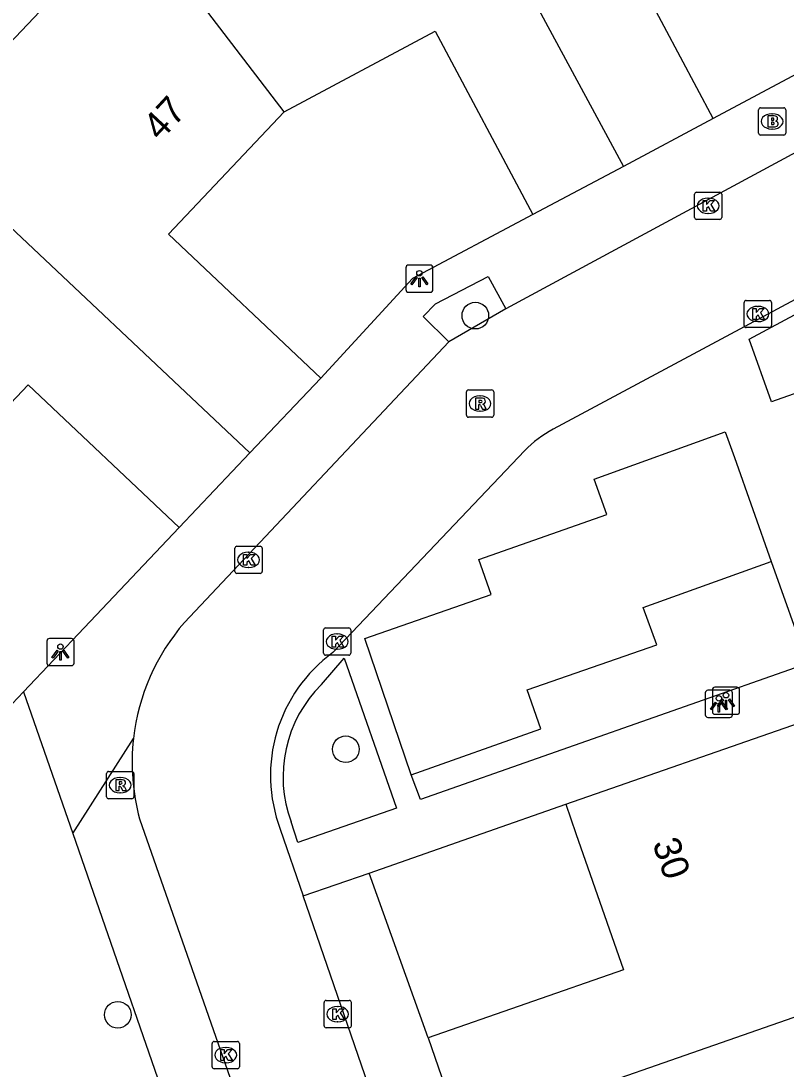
# Model space of a CAD drawing. Extents: x 158474 to 159560, y 388525 to 389605.
# Drawn here: x 158876.42 to 158904.5, y 389241.35 to 389279.84 of the extents above; entities that cross this region are included whole.
import ezdxf

# ---------------------------------------------------------------- set-up
doc = ezdxf.new("R2010")
doc.units = 0
for name, color, linetype in [('IMGEO_Boom', 7, 'Continuous'), ('IMGEO_Brandkraan', 7, 'Continuous'), ('IMGEO_Kolk', 7, 'Continuous'), ('IMGEO_Lichtpunt', 7, 'Continuous'), ('IMGEO_Pand', 7, 'Continuous'), ('IMGEO_Pand_nummerreeks', 7, 'Continuous'), ('IMGEO_Parkeervlak_open', 7, 'Continuous'), ('IMGEO_Rijbaan_lokaal_open', 7, 'Continuous'), ('IMGEO_Rioolput', 7, 'Continuous'), ('IMGEO_Voetpad_open', 7, 'Continuous')]:
    doc.layers.add(name, color=color, linetype=linetype)

msp = doc.modelspace()

# ---------------------------------------------------------------- linework, layer by layer
at = {"layer": 'IMGEO_Boom'}
for centre in [(158893.098, 389269.02), (158888.341, 389253.094), (158879.972, 389243.345)]:
    msp.add_circle(centre, 0.489, dxfattribs=at)
at = {"layer": 'IMGEO_Brandkraan'}
for p, q in [((158903.492, 389275.726), (158903.492, 389276.578)), ((158903.567, 389276.652), (158904.419, 389276.652)), ((158903.98, 389276.432), (158904.005, 389276.432)), ((158904.493, 389276.578), (158904.493, 389275.726)), ((158904.419, 389275.652), (158903.567, 389275.652)), ((158904.003, 389275.872), (158903.978, 389275.872))]:
    msp.add_line(p, q, dxfattribs=at)
for points in [[(158903.492, 389275.726), (158903.492, 389276.578)], [(158903.567, 389276.652), (158904.419, 389276.652)], [(158903.84, 389276.352), (158903.84, 389275.952), (158904.053, 389275.952)], [(158904.071, 389276.352), (158903.84, 389276.352)], [(158904.493, 389276.578), (158904.493, 389275.726)], [(158904.019, 389276.271), (158903.965, 389276.271), (158903.965, 389276.195)], [(158903.965, 389276.195), (158904.018, 389276.195)], [(158904.027, 389276.119), (158903.965, 389276.119), (158903.965, 389276.038)], [(158903.965, 389276.038), (158904.027, 389276.038)], [(158904.419, 389275.652), (158903.567, 389275.652)]]:
    msp.add_lwpolyline(points, dxfattribs=at)
for centre, radius, start, end in [((158903.569, 389276.576), 0.0765, 91.552, 178.448), ((158903.569, 389276.576), 0.0765, 91.552, 178.448), ((158904.075, 389276.207), 0.145, 59.4692, 91.5367), ((158904.1, 389276.254), 0.0922, 285.5137, 58.1501), ((158904.417, 389276.576), 0.0765, 1.552, 88.448), ((158904.417, 389276.576), 0.0765, 1.552, 88.448), ((158904.02, 389276.233), 0.0379, 267.8285, 90.9355), ((158904.028, 389276.078), 0.0404, 269.8759, 90.5077), ((158904.059, 389276.203), 0.251, 268.6676, 293.5347), ((158904.105, 389276.062), 0.105, 301.3115, 78.989), ((158903.569, 389275.728), 0.0765, 181.552, 268.448), ((158903.569, 389275.728), 0.0765, 181.552, 268.448), ((158904.417, 389275.728), 0.0765, 271.552, 358.448), ((158904.417, 389275.728), 0.0765, 271.552, 358.448)]:
    msp.add_arc(centre, radius, start, end, dxfattribs=at)
for centre, major_axis, ratio, start_param, end_param in [((158903.979, 389276.152), (-0.387, 0.002), 0.722429, 4.712389, 7.853982), ((158904.004, 389276.152), (-0.39, 0.002), 0.717154, 1.570796, 4.712389)]:
    msp.add_ellipse(centre, major_axis=major_axis, ratio=ratio, start_param=start_param, end_param=end_param, dxfattribs=at)
at = {"layer": 'IMGEO_Kolk'}
for p, q in [((158901.145, 389272.627), (158901.145, 389273.479)), ((158901.22, 389273.553), (158902.072, 389273.553)), ((158901.633, 389273.333), (158901.658, 389273.333)), ((158902.146, 389273.479), (158902.146, 389272.627)), ((158902.072, 389272.553), (158901.22, 389272.553)), ((158901.656, 389272.773), (158901.631, 389272.773)), ((158902.968, 389268.654), (158902.968, 389269.506)), ((158903.043, 389269.58), (158903.895, 389269.58)), ((158903.969, 389269.506), (158903.969, 389268.654)), ((158903.456, 389269.36), (158903.481, 389269.36)), ((158903.479, 389268.8), (158903.454, 389268.8)), ((158903.895, 389268.58), (158903.043, 389268.58)), ((158884.347, 389260.551), (158885.199, 389260.551)), ((158884.272, 389259.625), (158884.272, 389260.477)), ((158884.76, 389260.331), (158884.785, 389260.331)), ((158885.273, 389260.477), (158885.273, 389259.625)), ((158884.783, 389259.771), (158884.758, 389259.771)), ((158885.199, 389259.551), (158884.347, 389259.551)), ((158887.526, 389256.623), (158887.526, 389257.475)), ((158887.601, 389257.549), (158888.453, 389257.549)), ((158888.527, 389257.475), (158888.527, 389256.623)), ((158888.014, 389257.329), (158888.039, 389257.329)), ((158888.037, 389256.769), (158888.012, 389256.769)), ((158888.453, 389256.549), (158887.601, 389256.549)), ((158887.545, 389242.942), (158887.545, 389243.794)), ((158887.62, 389243.868), (158888.472, 389243.868)), ((158888.033, 389243.648), (158888.058, 389243.648)), ((158888.546, 389243.794), (158888.546, 389242.942)), ((158888.472, 389242.868), (158887.62, 389242.868)), ((158888.056, 389243.088), (158888.031, 389243.088)), ((158883.436, 389241.437), (158883.436, 389242.289)), ((158883.511, 389242.363), (158884.363, 389242.363)), ((158883.924, 389242.143), (158883.949, 389242.143)), ((158884.437, 389242.289), (158884.437, 389241.437)), ((158884.363, 389241.363), (158883.511, 389241.363)), ((158883.947, 389241.583), (158883.922, 389241.583))]:
    msp.add_line(p, q, dxfattribs=at)
for points in [[(158901.145, 389272.627), (158901.145, 389273.479)], [(158901.22, 389273.553), (158902.072, 389273.553)], [(158901.466, 389273.253), (158901.589, 389273.253), (158901.589, 389273.102), (158901.719, 389273.253), (158901.883, 389273.253), (158901.737, 389273.102), (158901.89, 389272.853), (158901.738, 389272.853), (158901.653, 389273.017), (158901.589, 389272.95), (158901.589, 389272.853), (158901.466, 389272.853), (158901.466, 389273.253)], [(158902.146, 389273.479), (158902.146, 389272.627)], [(158902.072, 389272.553), (158901.22, 389272.553)], [(158902.968, 389268.654), (158902.968, 389269.506)], [(158903.043, 389269.58), (158903.895, 389269.58)], [(158903.969, 389269.506), (158903.969, 389268.654)], [(158903.289, 389269.28), (158903.412, 389269.28), (158903.412, 389269.129), (158903.542, 389269.28), (158903.706, 389269.28), (158903.56, 389269.129), (158903.713, 389268.88), (158903.561, 389268.88), (158903.476, 389269.044), (158903.412, 389268.977), (158903.412, 389268.88), (158903.289, 389268.88), (158903.289, 389269.28)], [(158903.895, 389268.58), (158903.043, 389268.58)], [(158884.347, 389260.551), (158885.199, 389260.551)], [(158884.272, 389259.625), (158884.272, 389260.477)], [(158884.593, 389260.251), (158884.716, 389260.251), (158884.716, 389260.1), (158884.846, 389260.251), (158885.01, 389260.251), (158884.864, 389260.1), (158885.017, 389259.851), (158884.865, 389259.851), (158884.78, 389260.015), (158884.716, 389259.948), (158884.716, 389259.851), (158884.593, 389259.851), (158884.593, 389260.251)], [(158885.273, 389260.477), (158885.273, 389259.625)], [(158885.199, 389259.551), (158884.347, 389259.551)], [(158887.526, 389256.623), (158887.526, 389257.475)], [(158887.601, 389257.549), (158888.453, 389257.549)], [(158888.527, 389257.475), (158888.527, 389256.623)], [(158887.847, 389257.249), (158887.97, 389257.249), (158887.97, 389257.098), (158888.1, 389257.249), (158888.264, 389257.249), (158888.118, 389257.098), (158888.271, 389256.849), (158888.119, 389256.849), (158888.034, 389257.013), (158887.97, 389256.946), (158887.97, 389256.849), (158887.847, 389256.849), (158887.847, 389257.249)], [(158888.453, 389256.549), (158887.601, 389256.549)], [(158887.545, 389242.942), (158887.545, 389243.794)], [(158887.62, 389243.868), (158888.472, 389243.868)], [(158888.546, 389243.794), (158888.546, 389242.942)], [(158887.866, 389243.568), (158887.989, 389243.568), (158887.989, 389243.417), (158888.119, 389243.568), (158888.283, 389243.568), (158888.137, 389243.417), (158888.29, 389243.168), (158888.138, 389243.168), (158888.053, 389243.332), (158887.989, 389243.265), (158887.989, 389243.168), (158887.866, 389243.168), (158887.866, 389243.568)], [(158888.472, 389242.868), (158887.62, 389242.868)], [(158883.436, 389241.437), (158883.436, 389242.289)], [(158883.511, 389242.363), (158884.363, 389242.363)], [(158884.437, 389242.289), (158884.437, 389241.437)], [(158883.757, 389242.063), (158883.88, 389242.063), (158883.88, 389241.912), (158884.01, 389242.063), (158884.174, 389242.063), (158884.028, 389241.912), (158884.181, 389241.663), (158884.029, 389241.663), (158883.944, 389241.827), (158883.88, 389241.76), (158883.88, 389241.663), (158883.757, 389241.663), (158883.757, 389242.063)], [(158884.363, 389241.363), (158883.511, 389241.363)]]:
    msp.add_lwpolyline(points, dxfattribs=at)
for centre, start, end in [((158901.222, 389273.477), 91.552, 178.448), ((158901.222, 389273.477), 91.552, 178.448), ((158902.07, 389273.477), 1.552, 88.448), ((158902.07, 389273.477), 1.552, 88.448), ((158901.222, 389272.629), 181.552, 268.448), ((158901.222, 389272.629), 181.552, 268.448), ((158902.07, 389272.629), 271.552, 358.448), ((158902.07, 389272.629), 271.552, 358.448), ((158903.045, 389269.504), 91.552, 178.448), ((158903.045, 389269.504), 91.552, 178.448), ((158903.893, 389269.504), 1.552, 88.448), ((158903.893, 389269.504), 1.552, 88.448), ((158903.045, 389268.656), 181.552, 268.448), ((158903.045, 389268.656), 181.552, 268.448), ((158903.893, 389268.656), 271.552, 358.448), ((158903.893, 389268.656), 271.552, 358.448), ((158884.349, 389260.475), 91.552, 178.448), ((158884.349, 389260.475), 91.552, 178.448), ((158885.197, 389260.475), 1.552, 88.448), ((158885.197, 389260.475), 1.552, 88.448), ((158884.349, 389259.627), 181.552, 268.448), ((158884.349, 389259.627), 181.552, 268.448), ((158885.197, 389259.627), 271.552, 358.448), ((158885.197, 389259.627), 271.552, 358.448), ((158887.603, 389257.473), 91.552, 178.448), ((158887.603, 389257.473), 91.552, 178.448), ((158888.451, 389257.473), 1.552, 88.448), ((158888.451, 389257.473), 1.552, 88.448), ((158887.603, 389256.625), 181.552, 268.448), ((158887.603, 389256.625), 181.552, 268.448), ((158888.451, 389256.625), 271.552, 358.448), ((158888.451, 389256.625), 271.552, 358.448), ((158887.622, 389243.792), 91.552, 178.448), ((158887.622, 389243.792), 91.552, 178.448), ((158888.47, 389243.792), 1.552, 88.448), ((158888.47, 389243.792), 1.552, 88.448), ((158887.622, 389242.944), 181.552, 268.448), ((158887.622, 389242.944), 181.552, 268.448), ((158888.47, 389242.944), 271.552, 358.448), ((158888.47, 389242.944), 271.552, 358.448), ((158883.513, 389242.287), 91.552, 178.448), ((158883.513, 389242.287), 91.552, 178.448), ((158884.361, 389242.287), 1.552, 88.448), ((158884.361, 389242.287), 1.552, 88.448), ((158883.513, 389241.439), 181.552, 268.448), ((158883.513, 389241.439), 181.552, 268.448), ((158884.361, 389241.439), 271.552, 358.448), ((158884.361, 389241.439), 271.552, 358.448)]:
    msp.add_arc(centre, 0.0765, start, end, dxfattribs=at)
for centre, major_axis, ratio, start_param, end_param in [((158901.632, 389273.053), (-0.387, 0.002), 0.722429, 4.712389, 7.853982), ((158901.657, 389273.053), (-0.39, 0.002), 0.717154, 1.570796, 4.712389), ((158903.455, 389269.08), (-0.387, 0.002), 0.722429, 4.712389, 7.853982), ((158903.48, 389269.08), (-0.39, 0.002), 0.717154, 1.570796, 4.712389), ((158884.759, 389260.051), (-0.387, 0.002), 0.722429, 4.712389, 7.853982), ((158884.784, 389260.051), (-0.39, 0.002), 0.717154, 1.570796, 4.712389), ((158888.013, 389257.049), (-0.387, 0.002), 0.722429, 4.712389, 7.853982), ((158888.038, 389257.049), (-0.39, 0.002), 0.717154, 1.570796, 4.712389), ((158888.032, 389243.368), (-0.387, 0.002), 0.722429, 4.712389, 7.853982), ((158888.057, 389243.368), (-0.39, 0.002), 0.717154, 1.570796, 4.712389), ((158883.923, 389241.863), (-0.387, 0.002), 0.722429, 4.712389, 7.853982), ((158883.948, 389241.863), (-0.39, 0.002), 0.717154, 1.570796, 4.712389)]:
    msp.add_ellipse(centre, major_axis=major_axis, ratio=ratio, start_param=start_param, end_param=end_param, dxfattribs=at)
at = {"layer": 'IMGEO_Lichtpunt'}
for p, q in [((158890.547, 389270.781), (158890.547, 389269.974)), ((158890.547, 389270.781), (158890.547, 389269.974)), ((158891.449, 389270.876), (158890.641, 389270.876)), ((158891.449, 389270.876), (158890.641, 389270.876)), ((158891.543, 389269.974), (158891.543, 389270.781)), ((158891.543, 389269.974), (158891.543, 389270.781)), ((158890.641, 389269.88), (158891.449, 389269.88)), ((158890.641, 389269.88), (158891.449, 389269.88)), ((158878.272, 389257.162), (158877.464, 389257.162)), ((158878.272, 389257.162), (158877.464, 389257.162)), ((158877.37, 389257.067), (158877.37, 389256.26)), ((158877.37, 389257.067), (158877.37, 389256.26)), ((158878.366, 389256.26), (158878.366, 389257.067)), ((158878.366, 389256.26), (158878.366, 389257.067)), ((158877.464, 389256.166), (158878.272, 389256.166)), ((158877.464, 389256.166), (158878.272, 389256.166)), ((158901.539, 389255.166), (158901.539, 389254.359)), ((158901.539, 389255.166), (158901.539, 389254.359)), ((158902.441, 389255.261), (158901.633, 389255.261)), ((158902.441, 389255.261), (158901.633, 389255.261)), ((158901.8, 389255.28), (158901.8, 389254.473)), ((158901.8, 389255.28), (158901.8, 389254.473)), ((158902.702, 389255.375), (158901.894, 389255.375)), ((158902.702, 389255.375), (158901.894, 389255.375)), ((158902.535, 389254.359), (158902.535, 389255.166)), ((158902.535, 389254.359), (158902.535, 389255.166)), ((158902.796, 389254.473), (158902.796, 389255.28)), ((158902.796, 389254.473), (158902.796, 389255.28)), ((158901.633, 389254.265), (158902.441, 389254.265)), ((158901.633, 389254.265), (158902.441, 389254.265)), ((158901.894, 389254.379), (158902.702, 389254.379)), ((158901.894, 389254.379), (158902.702, 389254.379))]:
    msp.add_line(p, q, dxfattribs=at)
for points in [[(158890.921, 389270.445), (158890.96, 389270.417), (158890.772, 389270.155), (158890.734, 389270.182), (158890.921, 389270.445)], [(158891.023, 389270.397), (158891.07, 389270.397), (158891.07, 389270.075), (158891.023, 389270.075), (158891.023, 389270.397)], [(158891.133, 389270.417), (158891.171, 389270.444), (158891.358, 389270.182), (158891.319, 389270.154), (158891.133, 389270.417)], [(158877.744, 389256.731), (158877.783, 389256.703), (158877.595, 389256.441), (158877.557, 389256.468), (158877.744, 389256.731)], [(158877.956, 389256.703), (158877.994, 389256.73), (158878.181, 389256.468), (158878.142, 389256.44), (158877.956, 389256.703)], [(158877.846, 389256.683), (158877.893, 389256.683), (158877.893, 389256.361), (158877.846, 389256.361), (158877.846, 389256.683)], [(158901.913, 389254.83), (158901.952, 389254.802), (158901.764, 389254.54), (158901.726, 389254.567), (158901.913, 389254.83)], [(158902.174, 389254.944), (158902.213, 389254.916), (158902.025, 389254.654), (158901.987, 389254.681), (158902.174, 389254.944)], [(158902.015, 389254.782), (158902.062, 389254.782), (158902.062, 389254.46), (158902.015, 389254.46), (158902.015, 389254.782)], [(158902.125, 389254.802), (158902.163, 389254.829), (158902.35, 389254.567), (158902.311, 389254.539), (158902.125, 389254.802)], [(158902.276, 389254.896), (158902.323, 389254.896), (158902.323, 389254.574), (158902.276, 389254.574), (158902.276, 389254.896)], [(158902.386, 389254.916), (158902.424, 389254.943), (158902.611, 389254.681), (158902.572, 389254.653), (158902.386, 389254.916)]]:
    msp.add_lwpolyline(points, dxfattribs=at)
for centre in [(158891.046, 389270.579), (158877.869, 389256.865), (158902.299, 389255.078), (158902.038, 389254.964)]:
    msp.add_circle(centre, 0.0994, dxfattribs=at)
for centre, start, end in [((158890.641, 389270.781), 90, 180), ((158890.641, 389270.781), 90, 180), ((158891.449, 389270.781), 0, 90), ((158891.449, 389270.781), 0, 90), ((158890.641, 389269.974), 180, 270), ((158890.641, 389269.974), 180, 270), ((158891.449, 389269.974), 270, 0), ((158891.449, 389269.974), 270, 360), ((158877.464, 389257.067), 90, 180), ((158877.464, 389257.067), 90, 180), ((158878.272, 389257.067), 0, 90), ((158878.272, 389257.067), 0, 90), ((158877.464, 389256.26), 180, 270), ((158877.464, 389256.26), 180, 270), ((158878.272, 389256.26), 270, 0), ((158878.272, 389256.26), 270, 360), ((158901.633, 389255.166), 90, 180), ((158901.633, 389255.166), 90, 180), ((158901.894, 389255.28), 90, 180), ((158901.894, 389255.28), 90, 180), ((158902.441, 389255.166), 0, 90), ((158902.441, 389255.166), 0, 90), ((158902.702, 389255.28), 0, 90), ((158902.702, 389255.28), 0, 90), ((158901.894, 389254.473), 180, 270), ((158901.894, 389254.473), 180, 270), ((158902.702, 389254.473), 270, 0), ((158902.702, 389254.473), 270, 360), ((158901.633, 389254.359), 180, 270), ((158901.633, 389254.359), 180, 270), ((158902.441, 389254.359), 270, 0), ((158902.441, 389254.359), 270, 360)]:
    msp.add_arc(centre, 0.0946, start, end, dxfattribs=at)
at = {"layer": 'IMGEO_Pand'}
for points in [[(158885.357, 389298.909), (158898.532, 389274.499)], [(158864.615, 389283.046), (158867.965, 389286.585), (158875.981, 389278.997), (158880.516, 389283.787)], [(158901.831, 389276.255), (158898.225, 389283.027), (158903.724, 389285.954)], [(158886.082, 389276.509), (158880.516, 389283.787)], [(158884.825, 389263.978), (158864.615, 389283.046)], [(158886.082, 389276.509), (158891.621, 389279.469), (158895.209, 389272.73)], [(158887.423, 389266.722), (158881.83, 389272.017), (158886.082, 389276.509)], [(158901.831, 389276.255), (158898.532, 389274.499)], [(158898.532, 389274.499), (158895.209, 389272.73)], [(158887.423, 389266.722), (158884.825, 389263.978)], [(158872.354, 389261.91), (158876.683, 389266.483), (158882.228, 389261.234)], [(158882.228, 389261.234), (158884.825, 389263.978)], [(158896.417, 389251.079), (158904.996, 389254.065)], [(158896.417, 389251.079), (158896.793, 389250), (158898.537, 389244.99), (158891.362, 389242.493)], [(158918.54, 389248.04), (158892.582, 389238.988)], [(158891.362, 389242.493), (158892.582, 389238.988)]]:
    msp.add_lwpolyline(points, dxfattribs=at)
at = {"layer": 'IMGEO_Parkeervlak_open'}
msp.add_lwpolyline([(158890.747, 389252.153), (158895.506, 389253.843), (158895.005, 389255.283), (158899.755, 389256.931), (158899.255, 389258.307), (158903.962, 389259.985)], dxfattribs=at)
at = {"layer": 'IMGEO_Rijbaan_lokaal_open'}
for points in [[(158907.505, 389276.438), (158894.217, 389269.274)], [(158913.563, 389274.206), (158913.071, 389274.015), (158912.561, 389273.747), (158895.951, 389264.847)], [(158894.217, 389269.274), (158892.125, 389268.062)], [(158892.125, 389268.062), (158882.421, 389257.753)], [(158894.913, 389264.067), (158887.872, 389256.647)], [(158880.772, 389250.541), (158889.758, 389224.809)], [(158885.939, 389250.158), (158886.78, 389247.717)], [(158892.828, 389230.16), (158886.78, 389247.717)]]:
    msp.add_lwpolyline(points, dxfattribs=at)
for centre, radius, start, end in [((158897.933, 389261.129), 4.213, 118.0585, 135.7872), ((158888.382, 389252.594), 7.884, 139.126, 173.4516), ((158891.156, 389252.136), 5.579, 126.0559, 200.7677), ((158888.37, 389252.597), 7.871, 173.4613, 195.1401)]:
    msp.add_arc(centre, radius, start, end, dxfattribs=at)
at = {"layer": 'IMGEO_Rioolput'}
for p, q in [((158892.77, 389265.364), (158892.77, 389266.216)), ((158892.845, 389266.29), (158893.697, 389266.29)), ((158893.258, 389266.07), (158893.283, 389266.07)), ((158893.771, 389266.216), (158893.771, 389265.364)), ((158893.697, 389265.29), (158892.845, 389265.29)), ((158893.281, 389265.51), (158893.256, 389265.51)), ((158879.561, 389251.352), (158879.561, 389252.204)), ((158879.636, 389252.278), (158880.488, 389252.278)), ((158880.562, 389252.204), (158880.562, 389251.352)), ((158880.049, 389252.058), (158880.074, 389252.058)), ((158880.072, 389251.498), (158880.047, 389251.498)), ((158880.488, 389251.278), (158879.636, 389251.278))]:
    msp.add_line(p, q, dxfattribs=at)
for points in [[(158892.77, 389265.364), (158892.77, 389266.216)], [(158892.845, 389266.29), (158893.697, 389266.29)], [(158893.359, 389265.988), (158893.107, 389265.99), (158893.107, 389265.59)], [(158893.771, 389266.216), (158893.771, 389265.364)], [(158893.107, 389265.59), (158893.231, 389265.59), (158893.231, 389265.752), (158893.242, 389265.752)], [(158893.285, 389265.909), (158893.231, 389265.909), (158893.231, 389265.828)], [(158893.231, 389265.828), (158893.283, 389265.828)], [(158893.289, 389265.723), (158893.36, 389265.59), (158893.5, 389265.59), (158893.435, 389265.716)], [(158893.697, 389265.29), (158892.845, 389265.29)], [(158879.561, 389251.352), (158879.561, 389252.204)], [(158879.636, 389252.278), (158880.488, 389252.278)], [(158880.562, 389252.204), (158880.562, 389251.352)], [(158880.15, 389251.976), (158879.898, 389251.978), (158879.898, 389251.578)], [(158879.898, 389251.578), (158880.022, 389251.578), (158880.022, 389251.74), (158880.033, 389251.74)], [(158880.076, 389251.897), (158880.022, 389251.897), (158880.022, 389251.816)], [(158880.022, 389251.816), (158880.074, 389251.816)], [(158880.08, 389251.711), (158880.151, 389251.578), (158880.291, 389251.578), (158880.226, 389251.704)], [(158880.488, 389251.278), (158879.636, 389251.278)]]:
    msp.add_lwpolyline(points, dxfattribs=at)
for centre, radius, start, end in [((158892.847, 389266.214), 0.0765, 91.552, 178.448), ((158892.847, 389266.214), 0.0765, 91.552, 178.448), ((158893.358, 389265.878), 0.109, 350.3612, 89.416), ((158893.695, 389266.214), 0.0765, 1.552, 88.448), ((158893.695, 389266.214), 0.0765, 1.552, 88.448), ((158893.241, 389265.699), 0.0533, 26.0293, 88.6989), ((158893.267, 389266.017), 0.19, 274.7715, 282.9687), ((158893.291, 389265.813), 0.0964, 77.0061, 93.1865), ((158893.305, 389265.87), 0.0378, 276.6634, 79.6772), ((158893.356, 389265.878), 0.112, 277.5842, 350.9817), ((158893.34, 389265.663), 0.108, 29.5134, 73.7905), ((158892.847, 389265.366), 0.0765, 181.552, 268.448), ((158892.847, 389265.366), 0.0765, 181.552, 268.448), ((158893.695, 389265.366), 0.0765, 271.552, 358.448), ((158893.695, 389265.366), 0.0765, 271.552, 358.448), ((158879.638, 389252.202), 0.0765, 91.552, 178.448), ((158879.638, 389252.202), 0.0765, 91.552, 178.448), ((158880.486, 389252.202), 0.0765, 1.552, 88.448), ((158880.486, 389252.202), 0.0765, 1.552, 88.448), ((158880.032, 389251.687), 0.0533, 26.0293, 88.6989), ((158880.058, 389252.005), 0.19, 274.7715, 282.9687), ((158880.082, 389251.801), 0.0964, 77.0061, 93.1865), ((158880.096, 389251.858), 0.0378, 276.6634, 79.6772), ((158880.149, 389251.866), 0.109, 350.3612, 89.416), ((158880.147, 389251.866), 0.112, 277.5842, 350.9817), ((158880.131, 389251.651), 0.108, 29.5134, 73.7905), ((158879.638, 389251.354), 0.0765, 181.552, 268.448), ((158879.638, 389251.354), 0.0765, 181.552, 268.448), ((158880.486, 389251.354), 0.0765, 271.552, 358.448), ((158880.486, 389251.354), 0.0765, 271.552, 358.448)]:
    msp.add_arc(centre, radius, start, end, dxfattribs=at)
for centre, major_axis, ratio, start_param, end_param in [((158893.257, 389265.79), (-0.387, 0.002), 0.722429, 4.712389, 7.853982), ((158893.282, 389265.79), (-0.39, 0.002), 0.717154, 1.570796, 4.712389), ((158880.048, 389251.778), (-0.387, 0.002), 0.722429, 4.712389, 7.853982), ((158880.073, 389251.778), (-0.39, 0.002), 0.717154, 1.570796, 4.712389)]:
    msp.add_ellipse(centre, major_axis=major_axis, ratio=ratio, start_param=start_param, end_param=end_param, dxfattribs=at)
at = {"layer": 'IMGEO_Voetpad_open'}
for points in [[(158912.849, 389282.162), (158901.831, 389276.255)], [(158912.929, 389273.405), (158914.317, 389269.516), (158903.967, 389265.855), (158903.15, 389268.161), (158912.929, 389273.405)], [(158895.209, 389272.73), (158890.789, 389270.383), (158887.423, 389266.722)], [(158892.125, 389268.062), (158891.182, 389268.993), (158891.641, 389269.449), (158893.573, 389270.462), (158894.217, 389269.274)], [(158890.747, 389252.153), (158889.038, 389257.158), (158893.682, 389258.779), (158893.222, 389260.066), (158897.931, 389261.715), (158897.458, 389263.014), (158902.272, 389264.75), (158902.606, 389263.808), (158903.962, 389259.985)], [(158876.516, 389255.207), (158878.736, 389257.55), (158882.228, 389261.234)], [(158903.962, 389259.985), (158905.297, 389256.241), (158891.079, 389251.246), (158890.747, 389252.153)], [(158888.287, 389256.443), (158890.203, 389250.93), (158886.583, 389249.669), (158886.338, 389250.424)], [(158887.45, 389255.477), (158888.287, 389256.443)], [(158873.585, 389252.115), (158876.516, 389255.207)], [(158876.516, 389255.207), (158878.32, 389250)], [(158878.32, 389250), (158880.55, 389253.493)], [(158889.196, 389248.541), (158893.347, 389250), (158896.417, 389251.079)], [(158878.32, 389250), (158887.108, 389224.631)], [(158886.78, 389247.717), (158889.196, 389248.541)], [(158891.362, 389242.493), (158889.196, 389248.541)]]:
    msp.add_lwpolyline(points, dxfattribs=at)
msp.add_arc((158890.808, 389252.089), 4.77, 134.7442, 200.4336, dxfattribs=at)

# ---------------------------------------------------------------- texts
at = {"layer": 'IMGEO_Pand_nummerreeks'}
for s, rotation, p in [('47', 47.048, (158881.532, 389275.396)), ('30', 289.1965, (158899.587, 389249.64))]:
    msp.add_text(s, height=1, rotation=rotation, dxfattribs=at).set_placement(p)

doc.saveas('drawing.dxf')
